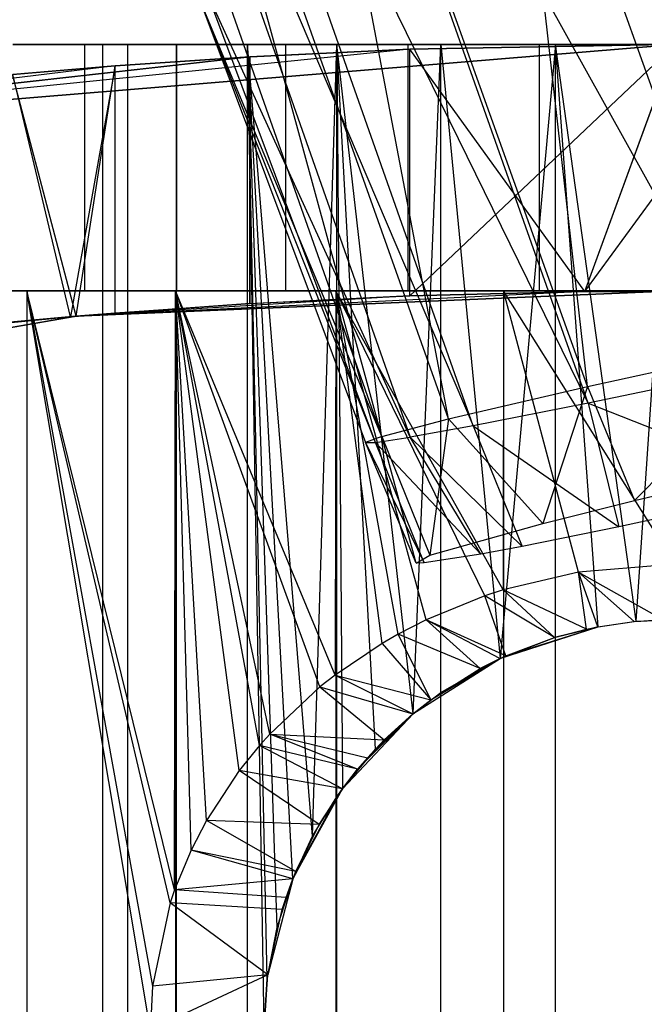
# Model space of a CAD drawing. Extents: x -91 to 91, y -91 to 262.
# Tile 358 of 480: x -3.99 to -0.19, y 38.61 to 44.6. Entities that reach past the tile are written whole.
import ezdxf

# ---------------------------------------------------------------- set-up
doc = ezdxf.new("R2010")
doc.units = 0
doc.header["$LTSCALE"] = 25.4
doc.layers.get('0').update_dxf_attribs({"linetype": 'CONTINUOUS'})

# ---------------------------------------------------------------- blocks, each defined once
blk = doc.blocks.new('ETE0_STL_1')
at = {"color": 0}
for p, q in [((0.4687, 42.4734, 13.9268), (-1.4632, 47.8993, 14.3791)), ((0.4687, 42.4734, 13.9268), (-1.4632, 47.8993, 14.3791)), ((-0.5283, 42.2658, 13.9047), (-2.4733, 47.7706, 14.3491)), ((-0.5283, 42.2658, 13.9047), (-2.4733, 47.7706, 14.3491)), ((0.4687, 42.4734, 13.9268), (-2.4733, 47.7706, 14.3491)), ((0.4687, 42.4734, 13.9268), (-2.4733, 47.7706, 14.3491)), ((-0.5316, 42.3686, 10.7057), (-1.1441, 47.7624, 10.7436)), ((-0.5316, 42.3686, 10.7057), (-1.1441, 47.7624, 10.7436)), ((-1.2278, 42.1281, 13.6419), (-3.1769, 47.669, 14.0809)), ((-1.2278, 42.1281, 13.6419), (-3.1769, 47.669, 14.0809)), ((-0.5283, 42.2658, 13.9047), (-3.1769, 47.669, 14.0809)), ((-0.5283, 42.2658, 13.9047), (-3.1769, 47.669, 14.0809)), ((-3.5584, 47.6047, 13.7464), (-1.2278, 42.1281, 13.6419)), ((-3.5584, 47.6047, 13.7464), (-1.2278, 42.1281, 13.6419)), ((-3.5584, 47.6047, 13.7464), (-1.6109, 42.0587, 13.3102)), ((-3.5584, 47.6047, 13.7464), (-1.6109, 42.0587, 13.3102)), ((-0.5316, 42.3686, 10.7057), (-2.4115, 47.6227, 11.1524)), ((-0.5316, 42.3686, 10.7057), (-2.4115, 47.6227, 11.1524)), ((-1.3777, 42.1703, 11.3691), (-2.4115, 47.6227, 11.1524)), ((-1.3777, 42.1703, 11.3691), (-2.4115, 47.6227, 11.1524)), ((-1.7828, 42.0645, 12.023), (-3.7065, 47.5233, 12.4587)), ((-1.7828, 42.0645, 12.023), (-3.7065, 47.5233, 12.4587)), ((-1.3777, 42.1703, 11.3691), (-3.2825, 47.545, 11.8086)), ((-1.3777, 42.1703, 11.3691), (-3.2825, 47.545, 11.8086)), ((-1.7828, 42.0645, 12.023), (-3.2825, 47.545, 11.8086)), ((-1.7828, 42.0645, 12.023), (-3.2825, 47.545, 11.8086)), ((-2.9014, 44.751, 12.7899), (-1.8816, 42.0279, 12.5147)), ((-1.8213, 42.0272, 12.9258), (-2.9014, 44.751, 12.7899)), ((-1.8213, 42.0272, 12.9258), (-2.9014, 44.751, 12.7899)), ((-1.7828, 42.0645, 12.023), (-2.9014, 44.751, 12.7899)), ((-1.7828, 42.0645, 12.023), (-2.9014, 44.751, 12.7899)), ((-2.9014, 44.751, 12.7899), (-1.8816, 42.0279, 12.5147)), ((-1.8213, 42.0272, 12.9258), (-2.8453, 44.7642, 13.2014)), ((-1.8213, 42.0272, 12.9258), (-2.8453, 44.7642, 13.2014)), ((-1.6109, 42.0587, 13.3102), (-2.8453, 44.7642, 13.2014)), ((-1.6109, 42.0587, 13.3102), (-2.8453, 44.7642, 13.2014)), ((0, 44.45), (-7.3162, 43.8438)), ((0, 44.45, 17.55), (-7.3162, 43.8438, 158.5)), ((-7.3162, 43.8438, 158.5), (0, 44.45, 158.5)), ((0, 44.45, 17.55), (-7.3162, 43.8438, 158.5)), ((-7.3162, 43.8438, 158.5), (0, 44.45, 158.5)), ((0, 44.45), (-7.3162, 43.8438)), ((-1.6135, 44.4207, 8.7457), (-7.3162, 43.8438)), ((-1.6135, 44.4207, 8.7457), (-7.3162, 43.8438)), ((-1.6135, 44.4207, 17.2543), (-7.3162, 43.8438, 158.5)), ((-1.6135, 44.4207, 17.2543), (-7.3162, 43.8438, 158.5)), ((-3.5911, 44.45, 10.2881), (-4.0282, 44.45, 10.9942)), ((-4.0282, 44.45, 15.0058), (-3.5911, 44.45, 15.7119)), ((-4.0282, 44.45, 15.0058), (-3.5911, 44.45, 15.7119)), ((-3.5911, 44.45, 10.2881), (-4.0282, 44.45, 10.9942)), ((-3.0316, 44.45, 9.6745), (-3.5911, 44.45, 10.2881)), ((-3.5911, 44.45, 15.7119), (-3.0316, 44.45, 16.3255)), ((-3.5911, 44.45, 15.7119), (-3.0316, 44.45, 16.3255)), ((-3.5911, 44.45, 15.7119), (-3.5911, 42.95, 15.7119)), ((-3.5911, 44.45, 15.7119), (-3.5911, 42.95, 15.7119)), ((-3.5911, 44.45, 10.2881), (-3.5911, 42.95, 10.2881)), ((-3.0316, 44.45, 9.6745), (-3.5911, 44.45, 10.2881)), ((-3.5911, 44.45, 10.2881), (-3.5911, 42.95, 10.2881)), ((-3.4808, 44.45, 13.3658), (-3.3287, 44.45, 14.0816)), ((-3.4808, 44.45, 12.6342), (-3.4808, 44.45, 13.3658)), ((-3.3287, 44.45, 11.9184), (-3.4808, 44.45, 12.6342)), ((-3.4808, 26.95, 13.3658), (-3.4808, 44.45, 13.3658)), ((-3.4808, 44.45, 13.3658), (-3.3287, 44.45, 14.0816)), ((-3.4808, 26.95, 12.6342), (-3.4808, 44.45, 12.6342)), ((-3.3287, 44.45, 11.9184), (-3.4808, 44.45, 12.6342)), ((-3.4808, 26.95, 13.3658), (-3.4808, 44.45, 13.3658)), ((-3.4808, 26.95, 12.6342), (-3.4808, 44.45, 12.6342)), ((-3.4808, 44.45, 12.6342), (-3.4808, 44.45, 13.3658)), ((-3.3287, 44.45, 14.0816), (-3.0311, 44.45, 14.75)), ((-3.0311, 44.45, 11.25), (-3.3287, 44.45, 11.9184)), ((-3.3287, 26.95, 14.0816), (-3.3287, 44.45, 14.0816)), ((-3.3287, 44.45, 14.0816), (-3.0311, 44.45, 14.75)), ((-3.3287, 26.95, 14.0816), (-3.3287, 44.45, 14.0816)), ((-3.3287, 26.95, 11.9184), (-3.3287, 44.45, 11.9184)), ((-3.3287, 26.95, 11.9184), (-3.3287, 44.45, 11.9184)), ((-3.0311, 44.45, 11.25), (-3.3287, 44.45, 11.9184)), ((-2.3689, 44.45, 9.174), (-3.0316, 44.45, 9.6745)), ((-3.0316, 44.45, 16.3255), (-2.3689, 44.45, 16.826)), ((-3.0316, 44.45, 16.3255), (-2.3689, 44.45, 16.826)), ((-3.0316, 44.45, 16.3255), (-3.0316, 42.95, 16.3255)), ((-3.0316, 44.45, 16.3255), (-3.0316, 42.95, 16.3255)), ((-3.0316, 44.45, 9.6745), (-3.0316, 42.95, 9.6745)), ((-2.3689, 44.45, 9.174), (-3.0316, 44.45, 9.6745)), ((-3.0316, 44.45, 9.6745), (-3.0316, 42.95, 9.6745)), ((-3.0311, 44.45, 14.75), (-2.601, 44.45, 15.342)), ((-2.601, 44.45, 10.658), (-3.0311, 44.45, 11.25)), ((-3.0311, 26.95, 14.75), (-3.0311, 44.45, 14.75)), ((-3.0311, 44.45, 14.75), (-2.601, 44.45, 15.342)), ((-3.0311, 26.95, 14.75), (-3.0311, 44.45, 14.75)), ((-3.0311, 26.95, 11.25), (-3.0311, 44.45, 11.25)), ((-2.601, 44.45, 10.658), (-3.0311, 44.45, 11.25)), ((-3.0311, 26.95, 11.25), (-3.0311, 44.45, 11.25)), ((-2.601, 44.45, 15.342), (-2.0572, 44.45, 15.8316)), ((-2.0572, 44.45, 10.1684), (-2.601, 44.45, 10.658)), ((-2.204, 39.6301, 10.2811), (-2.601, 44.45, 10.658)), ((-2.0572, 44.45, 10.1684), (-2.601, 44.45, 10.658)), ((-2.601, 26.95, 10.658), (-2.601, 44.45, 10.658)), ((-2.601, 44.45, 10.658), (-2.5, 38.4487, 10.5505)), ((-2.601, 26.95, 15.342), (-2.601, 44.45, 15.342)), ((-2.601, 26.95, 15.342), (-2.601, 44.45, 15.342)), ((-2.601, 44.45, 15.342), (-2.0572, 44.45, 15.8316)), ((-2.601, 26.95, 10.658), (-2.601, 44.45, 10.658)), ((-2.3244, 39.3703, 10.3833), (-2.601, 44.45, 10.658)), ((-2.4208, 39.0743, 10.4722), (-2.601, 44.45, 10.658)), ((-2.4803, 38.7633, 10.5306), (-2.601, 44.45, 10.658)), ((-2.4208, 39.0743, 10.4722), (-2.601, 44.45, 10.658)), ((-2.4803, 38.7633, 10.5306), (-2.601, 44.45, 10.658)), ((-2.601, 44.45, 10.658), (-2.5, 38.4487, 10.5505)), ((-2.3244, 39.3703, 10.3833), (-2.601, 44.45, 10.658)), ((-2.204, 39.6301, 10.2811), (-2.601, 44.45, 10.658)), ((-1.6135, 44.4207, 17.2543), (-2.5851, 44.3748, 16.7443)), ((-1.6135, 44.4207, 17.2543), (-2.5851, 44.3748, 16.7443)), ((-2.5834, 44.3749, 9.2545), (-1.6135, 44.4207, 8.7457)), ((-2.5834, 44.3749, 9.2545), (-1.6135, 44.4207, 8.7457)), ((-1.6256, 44.45, 8.8039), (-2.3689, 44.45, 9.174)), ((-2.3689, 44.45, 16.826), (-1.6256, 44.45, 17.1961)), ((-2.3689, 44.45, 16.826), (-1.6256, 44.45, 17.1961)), ((-2.3689, 44.45, 16.826), (-2.3689, 42.95, 16.826)), ((-2.3689, 44.45, 16.826), (-2.3689, 42.95, 16.826)), ((-2.3689, 44.45, 9.174), (-2.3689, 42.95, 9.174)), ((-1.6256, 44.45, 8.8039), (-2.3689, 44.45, 9.174)), ((-2.3689, 44.45, 9.174), (-2.3689, 42.95, 9.174)), ((-2.204, 39.6301, 10.2811), (-2.0572, 44.45, 10.1684)), ((-2.204, 39.6301, 10.2811), (-2.0572, 44.45, 10.1684)), ((-2.0572, 44.45, 15.8316), (-1.4236, 44.45, 16.1974)), ((-1.4236, 44.45, 9.8026), (-2.0572, 44.45, 10.1684)), ((-1.5936, 40.3763, 9.8838), (-2.0572, 44.45, 10.1684)), ((-1.4236, 44.45, 9.8026), (-2.0572, 44.45, 10.1684)), ((-2.0572, 26.95, 15.8316), (-2.0572, 44.45, 15.8316)), ((-2.0572, 26.95, 15.8316), (-2.0572, 44.45, 15.8316)), ((-2.0572, 44.45, 15.8316), (-1.4236, 44.45, 16.1974)), ((-1.8223, 40.1615, 10.0118), (-2.0572, 44.45, 10.1684)), ((-2.0572, 44.45, 10.1684), (-2.0225, 39.9195, 10.1435)), ((-2.0572, 39.8705, 10.1684), (-2.0572, 44.45, 10.1684)), ((-2.0572, 44.45, 10.1684), (-2.0225, 39.9195, 10.1435)), ((-1.8223, 40.1615, 10.0118), (-2.0572, 44.45, 10.1684)), ((-1.5936, 40.3763, 9.8838), (-2.0572, 44.45, 10.1684)), ((-2.0572, 39.8705, 10.1684), (-2.0572, 44.45, 10.1684)), ((-0.8269, 44.45, 8.5766), (-1.6256, 44.45, 8.8039)), ((-1.6256, 44.45, 17.1961), (-0.8269, 44.45, 17.4234)), ((-1.6256, 44.45, 17.1961), (-0.8269, 44.45, 17.4234)), ((-1.6256, 44.45, 17.1961), (-1.6256, 42.95, 17.1961)), ((-1.6256, 44.45, 17.1961), (-1.6256, 42.95, 17.1961)), ((-1.6256, 44.45, 8.8039), (-1.6256, 42.95, 8.8039)), ((-0.8269, 44.45, 8.5766), (-1.6256, 44.45, 8.8039)), ((-1.6256, 44.45, 8.8039), (-1.6256, 42.95, 8.8039)), ((-1.6135, 44.4207, 8.7457), (0, 44.45)), ((-1.6135, 44.4207, 8.7457), (0, 44.45, 8.45)), ((-1.6135, 44.4207, 8.7457), (0, 44.45)), ((0, 44.45, 17.55), (-1.6135, 44.4207, 17.2543)), ((-1.6135, 42.9197, 8.7457), (0, 44.45, 8.45)), ((-1.6135, 44.4207, 8.7457), (0, 44.45, 8.45)), ((-1.6135, 42.9197, 8.7457), (0, 44.45, 8.45)), ((0, 44.45, 17.55), (-1.6135, 44.4207, 17.2543)), ((-1.6135, 42.9197, 8.7457), (-1.6135, 44.4207, 8.7457)), ((-1.6135, 42.9197, 8.7457), (-1.6135, 44.4207, 8.7457)), ((-0.5496, 42.9465, 17.5167), (-1.6135, 44.4207, 17.2543)), ((-0.5496, 42.9465, 17.5167), (-1.6135, 44.4207, 17.2543)), ((-1.6135, 42.9197, 17.2543), (-1.6135, 44.4207, 17.2543)), ((-1.6135, 42.9197, 17.2543), (-1.6135, 44.4207, 17.2543)), ((-1.5936, 40.3763, 9.8838), (-1.4236, 44.45, 9.8026)), ((-1.5936, 40.3763, 9.8838), (-1.4236, 44.45, 9.8026)), ((-1.4236, 44.45, 16.1974), (-0.7277, 44.45, 16.4235)), ((-0.7277, 44.45, 9.5765), (-1.4236, 44.45, 9.8026)), ((-0.7277, 44.45, 9.5765), (-1.4236, 44.45, 9.8026)), ((-1.4236, 44.45, 9.8026), (-1.0644, 40.7121, 9.6658)), ((-1.4236, 26.95, 16.1974), (-1.4236, 44.45, 16.1974)), ((-1.4236, 44.45, 16.1974), (-0.7277, 44.45, 16.4235)), ((-1.4236, 26.95, 16.1974), (-1.4236, 44.45, 16.1974)), ((-1.4236, 40.5051, 9.8026), (-1.4236, 44.45, 9.8026)), ((-1.4236, 40.5051, 9.8026), (-1.4236, 44.45, 9.8026)), ((-1.4236, 44.45, 9.8026), (-1.0644, 40.7121, 9.6658)), ((-0.7277, 44.45, 9.5765), (-1.0644, 40.7121, 9.6658)), ((-0.7277, 44.45, 9.5765), (-1.0644, 40.7121, 9.6658)), ((0, 44.45, 8.5), (-0.8269, 44.45, 8.5766)), ((-0.8269, 44.45, 17.4234), (0, 44.45, 17.5)), ((-0.8269, 44.45, 17.4234), (0, 44.45, 17.5)), ((-0.8269, 44.45, 17.4234), (-0.8269, 42.95, 17.4234)), ((-0.8269, 44.45, 17.4234), (-0.8269, 42.95, 17.4234)), ((-0.8269, 44.45, 8.5766), (-0.8269, 42.95, 8.5766)), ((0, 44.45, 8.5), (-0.8269, 44.45, 8.5766)), ((-0.8269, 44.45, 8.5766), (-0.8269, 42.95, 8.5766)), ((-0.7277, 44.45, 16.4235), (0, 44.45, 16.5)), ((0, 44.45, 9.5), (-0.7277, 44.45, 9.5765)), ((-0.2367, 40.9388, 9.508), (-0.7277, 44.45, 9.5765)), ((0, 44.45, 9.5), (-0.7277, 44.45, 9.5765)), ((-0.7277, 26.95, 16.4235), (-0.7277, 44.45, 16.4235)), ((-0.7277, 44.45, 16.4235), (0, 44.45, 16.5)), ((-0.7277, 26.95, 16.4235), (-0.7277, 44.45, 16.4235)), ((-0.7277, 40.8418, 9.5765), (-0.7277, 44.45, 9.5765)), ((-0.4685, 40.9057, 9.5315), (-0.7277, 44.45, 9.5765)), ((-0.7277, 40.8418, 9.5765), (-0.7277, 44.45, 9.5765)), ((-0.4685, 40.9057, 9.5315), (-0.7277, 44.45, 9.5765)), ((-0.2367, 40.9388, 9.508), (-0.7277, 44.45, 9.5765)), ((-0.5496, 42.9465, 17.5167), (0, 44.45, 17.55)), ((-0.5496, 42.9465, 17.5167), (0, 44.45, 17.55)), ((-0.5489, 42.9465, 8.4832), (0, 44.45, 8.45)), ((-0.5489, 42.9465, 8.4832), (0, 44.45, 8.45)), ((-0.5489, 42.9465, 8.4832), (0.5486, 44.4466, 8.4832)), ((-0.5489, 42.9465, 8.4832), (0.5486, 44.4466, 8.4832)), ((-0.2367, 40.9388, 9.508), (0, 44.45, 9.5)), ((-0.2367, 40.9388, 9.508), (0, 44.45, 9.5)), ((-2.5834, 44.3749, 9.2545), (-7.3162, 43.8438)), ((-2.5834, 44.3749, 9.2545), (-7.3162, 43.8438)), ((-7.3162, 43.8438, 158.5), (-2.5851, 44.3748, 16.7443)), ((-7.3162, 43.8438, 158.5), (-2.5851, 44.3748, 16.7443)), ((-3.4057, 44.3193, 9.9828), (-2.5834, 44.3749, 9.2545)), ((-3.4057, 44.3193, 9.9828), (-2.5834, 44.3749, 9.2545)), ((-2.5851, 44.3748, 16.7443), (-3.4057, 44.3193, 16.0172)), ((-2.5851, 44.3748, 16.7443), (-3.4057, 44.3193, 16.0172)), ((-2.5851, 42.8721, 9.2557), (-2.5834, 44.3749, 9.2545)), ((-2.5851, 42.8721, 9.2557), (-2.5834, 44.3749, 9.2545)), ((-2.5834, 42.8722, 16.7455), (-2.5851, 44.3748, 16.7443)), ((-2.5834, 42.8722, 16.7455), (-2.5851, 44.3748, 16.7443)), ((-3.4057, 44.3193, 16.0172), (-7.3162, 43.8438, 158.5)), ((-3.4057, 44.3193, 16.0172), (-7.3162, 43.8438, 158.5)), ((-3.4057, 44.3193, 9.9828), (-7.3162, 43.8438)), ((-3.4057, 44.3193, 9.9828), (-7.3162, 43.8438)), ((-4.0295, 44.267, 10.8869), (-3.4057, 44.3193, 9.9828)), ((-4.0295, 44.267, 10.8869), (-3.4057, 44.3193, 9.9828)), ((-3.4057, 44.3193, 16.0172), (-4.0281, 44.2671, 15.1159)), ((-3.4057, 44.3193, 16.0172), (-4.0281, 44.2671, 15.1159)), ((-3.4057, 44.3193, 16.0172), (-3.6761, 42.7924, 15.6812)), ((-3.4057, 44.3193, 16.0172), (-3.6761, 42.7924, 15.6812)), ((-3.6424, 42.7953, 10.2732), (-3.4057, 44.3193, 9.9828)), ((-3.6424, 42.7953, 10.2732), (-3.4057, 44.3193, 9.9828)), ((-3.4057, 42.8148, 9.9828), (-3.4057, 44.3193, 9.9828)), ((-3.4057, 42.8148, 9.9828), (-3.4057, 44.3193, 9.9828)), ((-3.4057, 42.8148, 16.0172), (-3.4057, 44.3193, 16.0172)), ((-3.4057, 42.8148, 16.0172), (-3.4057, 44.3193, 16.0172)), ((-3.6424, 42.7953, 10.2732), (-4.0295, 44.267, 10.8869)), ((-3.6424, 42.7953, 10.2732), (-4.0295, 44.267, 10.8869)), ((-3.6761, 42.7924, 15.6812), (-4.0281, 44.2671, 15.1159)), ((-3.6761, 42.7924, 15.6812), (-4.0281, 44.2671, 15.1159)), ((-3.9432, 42.95, 7.2163), (-4.7612, 42.95, 7.8686)), ((-4.7612, 42.95, 18.1314), (-3.9432, 42.95, 18.7837)), ((-4.7612, 42.95, 18.1314), (-3.9432, 42.95, 18.7837)), ((-3.9432, 42.95, 7.2163), (-4.7612, 42.95, 7.8686)), ((-3.5911, 42.95, 15.7119), (-4.0282, 42.95, 15.0058)), ((-4.0282, 42.95, 10.9942), (-3.5911, 42.95, 10.2881)), ((-3.5911, 42.95, 15.7119), (-4.0282, 42.95, 15.0058)), ((-4.0282, 42.95, 10.9942), (-3.5911, 42.95, 10.2881)), ((-3.0372, 42.95, 6.6932), (-3.9432, 42.95, 7.2163)), ((-3.9432, 42.95, 18.7837), (-3.0372, 42.95, 19.3068)), ((-3.9432, 42.95, 7.2163), (-3.1774, 38.7181, 6.7627)), ((-3.1917, 38.4543, 6.77), (-3.9432, 42.95, 7.2163)), ((-3.0435, 39.3044, 6.6963), (-3.9432, 42.95, 7.2163)), ((-3.0372, 42.95, 6.6932), (-3.9432, 42.95, 7.2163)), ((-3.0435, 39.3044, 6.6963), (-3.9432, 42.95, 7.2163)), ((-3.0704, 39.2247, 6.7093), (-3.9432, 42.95, 7.2163)), ((-3.0704, 39.2247, 6.7093), (-3.9432, 42.95, 7.2163)), ((-3.9432, 42.95, 7.2163), (-3.1774, 38.7181, 6.7627)), ((-3.9432, 42.95, 18.7837), (-3.0372, 42.95, 19.3068)), ((-3.9432, 42.95, 18.7837), (-3.9432, 33.95, 18.7837)), ((-3.9432, 42.95, 18.7837), (-3.9432, 33.95, 18.7837)), ((-3.9432, 42.95, 7.2163), (-3.9432, 33.95, 7.2163)), ((-3.9432, 42.95, 7.2163), (-3.9432, 33.95, 7.2163)), ((-3.1917, 38.4543, 6.77), (-3.9432, 42.95, 7.2163)), ((0, 42.95, 158.5), (-3.6424, 42.7953, 158.5)), ((-3.6424, 42.7953), (0, 42.95)), ((0, 42.95, 158.5), (-3.6424, 42.7953, 158.5)), ((-3.6424, 42.7953), (0, 42.95)), ((-0.5496, 42.9465, 17.5167), (-3.6424, 42.7953, 158.5)), ((-0.5496, 42.9465, 17.5167), (-3.6424, 42.7953, 158.5)), ((-0.5489, 42.9465, 8.4832), (-3.6424, 42.7953)), ((-0.5489, 42.9465, 8.4832), (-3.6424, 42.7953)), ((-1.6135, 42.9197, 17.2543), (-3.6424, 42.7953, 158.5)), ((-1.6135, 42.9197, 17.2543), (-3.6424, 42.7953, 158.5)), ((-1.6135, 42.9197, 8.7457), (-3.6424, 42.7953)), ((-1.6135, 42.9197, 8.7457), (-3.6424, 42.7953)), ((-3.0316, 42.95, 16.3255), (-3.5911, 42.95, 15.7119)), ((-3.5911, 42.95, 10.2881), (-3.0316, 42.95, 9.6745)), ((-3.0316, 42.95, 16.3255), (-3.5911, 42.95, 15.7119)), ((-3.5911, 42.95, 10.2881), (-3.0316, 42.95, 9.6745)), ((-3.0435, 39.3044, 6.6963), (-3.0372, 42.95, 6.6932)), ((-3.0435, 39.3044, 6.6963), (-3.0372, 42.95, 6.6932)), ((-2.0633, 42.95, 6.311), (-3.0372, 42.95, 6.6932)), ((-3.0372, 42.95, 19.3068), (-2.0633, 42.95, 19.689)), ((-2.0675, 40.6115, 6.3123), (-3.0372, 42.95, 6.6932)), ((-2.0633, 42.95, 6.311), (-3.0372, 42.95, 6.6932)), ((-2.0675, 40.6115, 6.3123), (-3.0372, 42.95, 6.6932)), ((-2.1597, 40.5391, 6.3415), (-3.0372, 42.95, 6.6932)), ((-2.1597, 40.5391, 6.3415), (-3.0372, 42.95, 6.6932)), ((-2.4651, 40.2523, 6.4484), (-3.0372, 42.95, 6.6932)), ((-2.5266, 40.1836, 6.4719), (-3.0372, 42.95, 6.6932)), ((-2.4651, 40.2523, 6.4484), (-3.0372, 42.95, 6.6932)), ((-2.5266, 40.1836, 6.4719), (-3.0372, 42.95, 6.6932)), ((-2.6503, 40.031, 6.5211), (-3.0372, 42.95, 6.6932)), ((-2.6503, 40.031, 6.5211), (-3.0372, 42.95, 6.6932)), ((-2.8504, 39.7265, 6.6066), (-3.0372, 42.95, 6.6932)), ((-2.9435, 39.5469, 6.649), (-3.0372, 42.95, 6.6932)), ((-2.8504, 39.7265, 6.6066), (-3.0372, 42.95, 6.6932)), ((-2.9435, 39.5469, 6.649), (-3.0372, 42.95, 6.6932)), ((-3.0372, 42.95, 19.3068), (-2.0633, 42.95, 19.689)), ((-3.0372, 42.95, 19.3068), (-3.0372, 33.95, 19.3068)), ((-3.0372, 42.95, 19.3068), (-3.0372, 33.95, 19.3068)), ((-2.3689, 42.95, 16.826), (-3.0316, 42.95, 16.3255)), ((-3.0316, 42.95, 9.6745), (-2.3689, 42.95, 9.174)), ((-2.3689, 42.95, 16.826), (-3.0316, 42.95, 16.3255)), ((-3.0316, 42.95, 9.6745), (-2.3689, 42.95, 9.174)), ((-1.6135, 42.9197, 8.7457), (-2.5851, 42.8721, 9.2557)), ((-1.6135, 42.9197, 8.7457), (-2.5851, 42.8721, 9.2557)), ((-2.5834, 42.8722, 16.7455), (-1.6135, 42.9197, 17.2543)), ((-2.5834, 42.8722, 16.7455), (-1.6135, 42.9197, 17.2543)), ((-1.6256, 42.95, 17.1961), (-2.3689, 42.95, 16.826)), ((-2.3689, 42.95, 9.174), (-1.6256, 42.95, 8.8039)), ((-1.6256, 42.95, 17.1961), (-2.3689, 42.95, 16.826)), ((-2.3689, 42.95, 9.174), (-1.6256, 42.95, 8.8039)), ((-2.0633, 42.95, 6.311), (-2.0675, 40.6115, 6.3123)), ((-2.0633, 42.95, 6.311), (-2.0675, 40.6115, 6.3123)), ((-1.0433, 42.95, 6.0782), (-2.0633, 42.95, 6.311)), ((-2.0633, 42.95, 19.689), (-1.0433, 42.95, 19.9218)), ((-1.0452, 41.1309, 6.0785), (-2.0633, 42.95, 6.311)), ((-1.0433, 42.95, 6.0782), (-2.0633, 42.95, 6.311)), ((-1.0452, 41.1309, 6.0785), (-2.0633, 42.95, 6.311)), ((-1.1559, 41.0947, 6.0961), (-2.0633, 42.95, 6.311)), ((-1.1559, 41.0947, 6.0961), (-2.0633, 42.95, 6.311)), ((-1.5132, 40.9482, 6.1655), (-2.0633, 42.95, 6.311)), ((-1.683, 40.8608, 6.2053), (-2.0633, 42.95, 6.311)), ((-1.5132, 40.9482, 6.1655), (-2.0633, 42.95, 6.311)), ((-1.683, 40.8608, 6.2053), (-2.0633, 42.95, 6.311)), ((-1.7807, 40.8047, 6.2303), (-2.0633, 42.95, 6.311)), ((-1.7807, 40.8047, 6.2303), (-2.0633, 42.95, 6.311)), ((-2.0633, 42.95, 19.689), (-1.0433, 42.95, 19.9218)), ((-2.0633, 42.95, 19.689), (-2.0633, 33.95, 19.689)), ((-2.0633, 42.95, 19.689), (-2.0633, 33.95, 19.689)), ((-0.8269, 42.95, 17.4234), (-1.6256, 42.95, 17.1961)), ((-1.6256, 42.95, 8.8039), (-0.8269, 42.95, 8.5766)), ((-0.8269, 42.95, 17.4234), (-1.6256, 42.95, 17.1961)), ((-1.6256, 42.95, 8.8039), (-0.8269, 42.95, 8.5766)), ((-1.6135, 42.9197, 17.2543), (-0.5496, 42.9465, 17.5167)), ((-0.5489, 42.9465, 8.4832), (-1.6135, 42.9197, 8.7457)), ((-0.5489, 42.9465, 8.4832), (-1.6135, 42.9197, 8.7457)), ((-1.6135, 42.9197, 17.2543), (-0.5496, 42.9465, 17.5167)), ((-1.0433, 42.95, 6.0782), (-1.0452, 41.1309, 6.0785)), ((-1.0433, 42.95, 6.0782), (-1.0452, 41.1309, 6.0785)), ((0, 42.95, 6), (-1.0433, 42.95, 6.0782)), ((-1.0433, 42.95, 19.9218), (0, 42.95, 20)), ((0, 41.2873, 6), (-1.0433, 42.95, 6.0782)), ((0, 42.95, 6), (-1.0433, 42.95, 6.0782)), ((0, 41.2873, 6), (-1.0433, 42.95, 6.0782)), ((-0.5876, 41.2388, 6.0247), (-1.0433, 42.95, 6.0782)), ((-0.5876, 41.2388, 6.0247), (-1.0433, 42.95, 6.0782)), ((-1.0433, 42.95, 19.9218), (0, 42.95, 20)), ((-1.0433, 42.95, 19.9218), (-1.0433, 33.95, 19.9218)), ((-1.0433, 42.95, 19.9218), (-1.0433, 33.95, 19.9218)), ((0, 42.95, 17.5), (-0.8269, 42.95, 17.4234)), ((-0.8269, 42.95, 8.5766), (0, 42.95, 8.5)), ((0, 42.95, 17.5), (-0.8269, 42.95, 17.4234)), ((-0.8269, 42.95, 8.5766), (0, 42.95, 8.5)), ((-0.5496, 42.9465, 17.5167), (0, 42.95, 158.5)), ((-0.5496, 42.9465, 17.5167), (0, 42.95, 158.5)), ((-0.5496, 42.9465, 17.5167), (0.5484, 42.9465, 17.5168)), ((-0.5496, 42.9465, 17.5167), (0.5484, 42.9465, 17.5168)), ((-0.5489, 42.9465, 8.4832), (0, 42.95)), ((-0.5489, 42.9465, 8.4832), (0, 42.95)), ((0.5484, 42.9465, 8.4832), (-0.5489, 42.9465, 8.4832)), ((0.5484, 42.9465, 8.4832), (-0.5489, 42.9465, 8.4832)), ((-2.5834, 42.8722, 16.7455), (-3.6424, 42.7953, 158.5)), ((-2.5834, 42.8722, 16.7455), (-3.6424, 42.7953, 158.5)), ((-2.5851, 42.8721, 9.2557), (-3.6424, 42.7953)), ((-2.5851, 42.8721, 9.2557), (-3.6424, 42.7953)), ((-3.4057, 42.8148, 16.0172), (-2.5834, 42.8722, 16.7455)), ((-3.4057, 42.8148, 16.0172), (-2.5834, 42.8722, 16.7455)), ((-2.5851, 42.8721, 9.2557), (-3.4057, 42.8148, 9.9828)), ((-2.5851, 42.8721, 9.2557), (-3.4057, 42.8148, 9.9828)), ((-3.6424, 42.7953, 158.5), (-10.8225, 41.5641, 158.5)), ((-3.6424, 42.7953, 10.2732), (-10.8225, 41.5641)), ((-10.8225, 41.5641), (-3.6424, 42.7953)), ((-3.6424, 42.7953, 10.2732), (-10.8225, 41.5641)), ((-3.6424, 42.7953, 158.5), (-10.8225, 41.5641, 158.5)), ((-10.8225, 41.5641), (-3.6424, 42.7953)), ((-4.4178, 42.7222, 14.0889), (-3.6424, 42.7953, 158.5)), ((-4.4178, 42.7222, 14.0889), (-3.6424, 42.7953, 158.5)), ((-4.1132, 42.7526, 14.9453), (-3.6424, 42.7953, 158.5)), ((-4.1132, 42.7526, 14.9453), (-3.6424, 42.7953, 158.5)), ((-4.1132, 42.7526, 14.9453), (-3.6761, 42.7924, 15.6812)), ((-4.1132, 42.7526, 14.9453), (-3.6761, 42.7924, 15.6812)), ((-3.6424, 42.7953, 10.2732), (-4.1125, 42.7527, 11.0533)), ((-3.6424, 42.7953, 10.2732), (-4.1125, 42.7527, 11.0533)), ((-3.6761, 42.7924, 15.6812), (-3.4057, 42.8148, 16.0172)), ((-3.6761, 42.7924, 15.6812), (-3.4057, 42.8148, 16.0172)), ((-3.6424, 42.7953, 158.5), (-3.6761, 42.7924, 15.6812)), ((-3.6424, 42.7953, 158.5), (-3.6761, 42.7924, 15.6812)), ((-3.6424, 42.7953, 158.5), (-3.4057, 42.8148, 16.0172)), ((-3.6424, 42.7953, 158.5), (-3.4057, 42.8148, 16.0172)), ((-3.4057, 42.8148, 9.9828), (-3.6424, 42.7953)), ((-3.4057, 42.8148, 9.9828), (-3.6424, 42.7953)), ((-3.4057, 42.8148, 9.9828), (-3.6424, 42.7953, 10.2732)), ((-3.4057, 42.8148, 9.9828), (-3.6424, 42.7953, 10.2732)), ((-3.6424, 42.7953, 10.2732), (-3.6424, 42.7953)), ((-3.6424, 42.7953, 10.2732), (-3.6424, 42.7953)), ((-0.5316, 42.3686, 10.7057), (0.7105, 42.6418, 10.2866)), ((-0.5316, 42.3686, 10.7057), (0.7105, 42.6418, 10.2866)), ((0.7105, 42.6418, 10.2866), (-0.246, 41.6749, 10.6105)), ((0.7105, 42.6418, 10.2866), (-0.246, 41.6749, 10.6105)), ((0.4687, 42.4734, 13.9268), (-0.5283, 42.2658, 13.9047)), ((0.4687, 42.4734, 13.9268), (-0.5283, 42.2658, 13.9047)), ((-1.3777, 42.1703, 11.3691), (-0.5316, 42.3686, 10.7057)), ((-1.3777, 42.1703, 11.3691), (-0.5316, 42.3686, 10.7057)), ((-0.5316, 42.3686, 10.7057), (-0.8031, 41.5351, 10.9942)), ((-0.5316, 42.3686, 10.7057), (-0.8031, 41.5351, 10.9942)), ((-0.5316, 42.3686, 10.7057), (-0.246, 41.6749, 10.6105)), ((-0.5316, 42.3686, 10.7057), (-0.246, 41.6749, 10.6105)), ((-0.5283, 42.2658, 13.9047), (-1.2278, 42.1281, 13.6419)), ((-0.5283, 42.2658, 13.9047), (-1.2278, 42.1281, 13.6419)), ((-0.5283, 42.2658, 13.9047), (0.7628, 41.7558, 13.8296)), ((-0.5283, 42.2658, 13.9047), (0.7628, 41.7558, 13.8296)), ((-0.5283, 42.2658, 13.9047), (-0.3424, 41.5139, 13.784)), ((-0.5283, 42.2658, 13.9047), (-0.3424, 41.5139, 13.784)), ((-1.7828, 42.0645, 12.023), (-1.3777, 42.1703, 11.3691)), ((-1.7828, 42.0645, 12.023), (-1.3777, 42.1703, 11.3691)), ((-1.3777, 42.1703, 11.3691), (-1.4915, 41.3419, 11.9325)), ((-1.3777, 42.1703, 11.3691), (-1.4915, 41.3419, 11.9325)), ((-1.3777, 42.1703, 11.3691), (-0.8031, 41.5351, 10.9942)), ((-1.3777, 42.1703, 11.3691), (-0.8031, 41.5351, 10.9942)), ((-1.2278, 42.1281, 13.6419), (-1.6109, 42.0587, 13.3102)), ((-1.2278, 42.1281, 13.6419), (-1.6109, 42.0587, 13.3102)), ((-1.2278, 42.1281, 13.6419), (-0.3424, 41.5139, 13.784)), ((-1.2278, 42.1281, 13.6419), (-0.3424, 41.5139, 13.784)), ((-1.2278, 42.1281, 13.6419), (-0.9306, 41.3946, 13.5459)), ((-1.2278, 42.1281, 13.6419), (-0.9306, 41.3946, 13.5459)), ((-1.7828, 42.0645, 12.023), (-1.8816, 42.0279, 12.5147)), ((-1.7828, 42.0645, 12.023), (-1.8816, 42.0279, 12.5147)), ((-1.8816, 42.0279, 12.5147), (-1.8213, 42.0272, 12.9258)), ((-1.8816, 42.0279, 12.5147), (-1.8213, 42.0272, 12.9258)), ((-1.8816, 42.0279, 12.5147), (-1.5251, 41.2949, 12.8305)), ((-1.5736, 41.2932, 12.626), (-1.8816, 42.0279, 12.5147)), ((-1.5736, 41.2932, 12.626), (-1.8816, 42.0279, 12.5147)), ((-1.8816, 42.0279, 12.5147), (-1.5251, 41.2949, 12.8305)), ((-1.8213, 42.0272, 12.9258), (-1.6109, 42.0587, 13.3102)), ((-1.8213, 42.0272, 12.9258), (-1.6109, 42.0587, 13.3102)), ((-1.5251, 41.2949, 12.8305), (-1.8213, 42.0272, 12.9258)), ((-1.5251, 41.2949, 12.8305), (-1.8213, 42.0272, 12.9258)), ((-1.1811, 41.3477, 13.3568), (-1.8213, 42.0272, 12.9258)), ((-1.1811, 41.3477, 13.3568), (-1.8213, 42.0272, 12.9258)), ((-1.5736, 41.2932, 12.626), (-1.7828, 42.0645, 12.023)), ((-1.7828, 42.0645, 12.023), (-1.4915, 41.3419, 11.9325)), ((-1.7828, 42.0645, 12.023), (-1.4915, 41.3419, 11.9325)), ((-1.5736, 41.2932, 12.626), (-1.7828, 42.0645, 12.023)), ((-1.1811, 41.3477, 13.3568), (-1.6109, 42.0587, 13.3102)), ((-1.1811, 41.3477, 13.3568), (-1.6109, 42.0587, 13.3102)), ((-0.9306, 41.3946, 13.5459), (-1.6109, 42.0587, 13.3102)), ((-0.9306, 41.3946, 13.5459), (-1.6109, 42.0587, 13.3102)), ((-0.246, 41.6749, 10.6105), (0.8371, 41.9312, 10.2175)), ((-0.246, 41.6749, 10.6105), (0.8371, 41.9312, 10.2175)), ((0.7628, 41.7558, 13.8296), (-0.3424, 41.5139, 13.784)), ((0.7628, 41.7558, 13.8296), (-0.3424, 41.5139, 13.784)), ((-0.8031, 41.5351, 10.9942), (-0.246, 41.6749, 10.6105)), ((-0.8031, 41.5351, 10.9942), (-0.246, 41.6749, 10.6105)), ((-1.4915, 41.3419, 11.9325), (-0.8031, 41.5351, 10.9942)), ((-1.4915, 41.3419, 11.9325), (-0.8031, 41.5351, 10.9942)), ((-0.3424, 41.5139, 13.784), (-0.9306, 41.3946, 13.5459)), ((-0.3424, 41.5139, 13.784), (-0.9306, 41.3946, 13.5459)), ((-0.9306, 41.3946, 13.5459), (-1.1811, 41.3477, 13.3568)), ((-0.9306, 41.3946, 13.5459), (-1.1811, 41.3477, 13.3568)), ((-1.5736, 41.2932, 12.626), (-1.4915, 41.3419, 11.9325)), ((-1.5736, 41.2932, 12.626), (-1.4915, 41.3419, 11.9325)), ((-1.5251, 41.2949, 12.8305), (-1.5736, 41.2932, 12.626)), ((-1.5251, 41.2949, 12.8305), (-1.5736, 41.2932, 12.626)), ((-1.1811, 41.3477, 13.3568), (-1.5251, 41.2949, 12.8305)), ((-1.1811, 41.3477, 13.3568), (-1.5251, 41.2949, 12.8305)), ((-0.5876, 41.2388, 6.0247), (-1.0452, 41.1309, 6.0785)), ((-0.5876, 41.2388, 6.0247), (-1.0452, 41.1309, 6.0785)), ((0, 41.2873, 6), (-0.5876, 41.2388, 6.0247)), ((0, 41.2873, 6), (-0.5876, 41.2388, 6.0247)), ((-0.5876, 41.2388, 6.0247), (-0.0741, 40.9489, 6.7777)), ((-0.5376, 40.8915, 6.8071), (-0.5876, 41.2388, 6.0247)), ((-0.4686, 40.9057, 6.7999), (-0.5876, 41.2388, 6.0247)), ((-0.2478, 40.9377, 6.7835), (-0.5876, 41.2388, 6.0247)), ((-0.4686, 40.9057, 6.7999), (-0.5876, 41.2388, 6.0247)), ((-0.5376, 40.8915, 6.8071), (-0.5876, 41.2388, 6.0247)), ((-0.2478, 40.9377, 6.7835), (-0.5876, 41.2388, 6.0247)), ((-0.5876, 41.2388, 6.0247), (-0.0741, 40.9489, 6.7777)), ((-1.0452, 41.1309, 6.0785), (-1.1559, 41.0947, 6.0961)), ((-1.0452, 41.1309, 6.0785), (-1.1559, 41.0947, 6.0961)), ((-0.5376, 40.8915, 6.8071), (-1.0452, 41.1309, 6.0785)), ((-0.7333, 40.84, 6.8331), (-1.0452, 41.1309, 6.0785)), ((-0.5376, 40.8915, 6.8071), (-1.0452, 41.1309, 6.0785)), ((-0.7333, 40.84, 6.8331), (-1.0452, 41.1309, 6.0785)), ((-1.1559, 41.0947, 6.0961), (-1.5132, 40.9482, 6.1655)), ((-1.1559, 41.0947, 6.0961), (-1.5132, 40.9482, 6.1655)), ((-0.7333, 40.84, 6.8331), (-1.1559, 41.0947, 6.0961)), ((-1.03, 40.728, 6.8879), (-1.1559, 41.0947, 6.0961)), ((-0.7333, 40.84, 6.8331), (-1.1559, 41.0947, 6.0961)), ((-1.03, 40.728, 6.8879), (-1.1559, 41.0947, 6.0961)), ((-1.5132, 40.9482, 6.1655), (-1.683, 40.8608, 6.2053)), ((-1.5132, 40.9482, 6.1655), (-1.683, 40.8608, 6.2053)), ((-1.5132, 40.9482, 6.1655), (-1.1853, 40.6512, 6.9243)), ((-1.03, 40.728, 6.8879), (-1.5132, 40.9482, 6.1655)), ((-1.03, 40.728, 6.8879), (-1.5132, 40.9482, 6.1655)), ((-1.0647, 40.712, 6.8956), (-1.5132, 40.9482, 6.1655)), ((-1.0647, 40.712, 6.8956), (-1.5132, 40.9482, 6.1655)), ((-1.5132, 40.9482, 6.1655), (-1.1853, 40.6512, 6.9243)), ((-0.4686, 40.9057, 6.7999), (-0.2367, 40.9388, 9.508)), ((-0.4686, 40.9057, 6.7999), (-0.2367, 40.9388, 9.508)), ((-0.4686, 40.9057, 6.7999), (-0.2478, 40.9377, 6.7835)), ((-0.4686, 40.9057, 6.7999), (-0.2478, 40.9377, 6.7835)), ((-0.4685, 40.9057, 9.5315), (-0.2367, 40.9388, 9.508)), ((-0.4685, 40.9057, 9.5315), (-0.2367, 40.9388, 9.508)), ((-0.2478, 40.9377, 6.7835), (0, 40.95, 9.5)), ((-0.2478, 40.9377, 6.7835), (0, 40.95, 9.5)), ((-0.2478, 40.9377, 6.7835), (-0.0741, 40.9489, 6.7777)), ((-0.2478, 40.9377, 6.7835), (-0.0741, 40.9489, 6.7777)), ((-0.2478, 40.9377, 6.7835), (-0.2367, 40.9388, 9.508)), ((-0.2478, 40.9377, 6.7835), (-0.2367, 40.9388, 9.508)), ((-0.2367, 40.9388, 9.508), (0, 40.95, 9.5)), ((-0.2367, 40.9388, 9.508), (0, 40.95, 9.5)), ((-1.0647, 40.712, 6.8956), (-0.4685, 40.9057, 9.5315)), ((-1.0647, 40.712, 6.8956), (-0.4685, 40.9057, 9.5315)), ((-1.03, 40.728, 6.8879), (-0.4685, 40.9057, 9.5315)), ((-1.03, 40.728, 6.8879), (-0.4685, 40.9057, 9.5315)), ((-0.4685, 40.9057, 9.5315), (-0.7333, 40.84, 6.8331)), ((-0.4685, 40.9057, 9.5315), (-0.7333, 40.84, 6.8331)), ((-0.7333, 40.84, 6.8331), (-0.5376, 40.8915, 6.8071)), ((-0.7333, 40.84, 6.8331), (-0.5376, 40.8915, 6.8071)), ((-0.7277, 40.8418, 9.5765), (-0.4685, 40.9057, 9.5315)), ((-0.7277, 40.8418, 9.5765), (-0.4685, 40.9057, 9.5315)), ((-0.5376, 40.8915, 6.8071), (-0.4685, 40.9057, 9.5315)), ((-0.5376, 40.8915, 6.8071), (-0.4685, 40.9057, 9.5315)), ((-0.5376, 40.8915, 6.8071), (-0.4686, 40.9057, 6.7999)), ((-0.5376, 40.8915, 6.8071), (-0.4686, 40.9057, 6.7999)), ((-0.4686, 40.9057, 6.7999), (-0.4685, 40.9057, 9.5315)), ((-0.4686, 40.9057, 6.7999), (-0.4685, 40.9057, 9.5315)), ((-1.683, 40.8608, 6.2053), (-1.7807, 40.8047, 6.2303)), ((-1.683, 40.8608, 6.2053), (-1.7807, 40.8047, 6.2303)), ((-1.1853, 40.6512, 6.9243), (-1.683, 40.8608, 6.2053)), ((-1.4847, 40.4614, 7.0096), (-1.683, 40.8608, 6.2053)), ((-1.1853, 40.6512, 6.9243), (-1.683, 40.8608, 6.2053)), ((-1.4847, 40.4614, 7.0096), (-1.683, 40.8608, 6.2053)), ((-1.0647, 40.712, 6.8956), (-0.7277, 40.8418, 9.5765)), ((-1.0647, 40.712, 6.8956), (-0.7277, 40.8418, 9.5765)), ((-1.0644, 40.7121, 9.6658), (-0.7277, 40.8418, 9.5765)), ((-1.0644, 40.7121, 9.6658), (-0.7277, 40.8418, 9.5765)), ((-1.03, 40.728, 6.8879), (-0.7333, 40.84, 6.8331)), ((-1.03, 40.728, 6.8879), (-0.7333, 40.84, 6.8331)), ((-1.7807, 40.8047, 6.2303), (-2.0675, 40.6115, 6.3123)), ((-1.7807, 40.8047, 6.2303), (-2.0675, 40.6115, 6.3123)), ((-1.7807, 40.8047, 6.2303), (-1.4847, 40.4614, 7.0096)), ((-1.7807, 40.8047, 6.2303), (-1.4847, 40.4614, 7.0096)), ((-1.5938, 40.3761, 7.0458), (-1.0644, 40.7121, 9.6658)), ((-1.5938, 40.3761, 7.0458), (-1.0644, 40.7121, 9.6658)), ((-1.4847, 40.4614, 7.0096), (-1.0644, 40.7121, 9.6658)), ((-1.4847, 40.4614, 7.0096), (-1.0644, 40.7121, 9.6658)), ((-1.4236, 40.5051, 9.8026), (-1.0644, 40.7121, 9.6658)), ((-1.4236, 40.5051, 9.8026), (-1.0644, 40.7121, 9.6658)), ((-1.0644, 40.7121, 9.6658), (-1.1853, 40.6512, 6.9243)), ((-1.0644, 40.7121, 9.6658), (-1.1853, 40.6512, 6.9243)), ((-1.1853, 40.6512, 6.9243), (-1.0647, 40.712, 6.8956)), ((-1.1853, 40.6512, 6.9243), (-1.0647, 40.712, 6.8956)), ((-1.0647, 40.712, 6.8956), (-1.03, 40.728, 6.8879)), ((-1.0647, 40.712, 6.8956), (-1.03, 40.728, 6.8879)), ((-1.0644, 40.7121, 9.6658), (-1.0647, 40.712, 6.8956)), ((-1.0644, 40.7121, 9.6658), (-1.0647, 40.712, 6.8956)), ((-1.4847, 40.4614, 7.0096), (-1.1853, 40.6512, 6.9243)), ((-1.4847, 40.4614, 7.0096), (-1.1853, 40.6512, 6.9243)), ((-2.0675, 40.6115, 6.3123), (-2.1597, 40.5391, 6.3415)), ((-2.0675, 40.6115, 6.3123), (-2.1597, 40.5391, 6.3415)), ((-2.0675, 40.6115, 6.3123), (-1.5938, 40.3761, 7.0458)), ((-2.0675, 40.6115, 6.3123), (-1.4847, 40.4614, 7.0096)), ((-2.0675, 40.6115, 6.3123), (-1.5938, 40.3761, 7.0458)), ((-2.0675, 40.6115, 6.3123), (-1.4847, 40.4614, 7.0096)), ((-2.1597, 40.5391, 6.3415), (-2.4651, 40.2523, 6.4484)), ((-2.1597, 40.5391, 6.3415), (-2.4651, 40.2523, 6.4484)), ((-2.1597, 40.5391, 6.3415), (-1.7681, 40.2174, 7.1096)), ((-2.1597, 40.5391, 6.3415), (-1.5938, 40.3761, 7.0458)), ((-2.1597, 40.5391, 6.3415), (-1.7681, 40.2174, 7.1096)), ((-2.1597, 40.5391, 6.3415), (-1.5938, 40.3761, 7.0458)), ((-1.5938, 40.3761, 7.0458), (-1.4236, 40.5051, 9.8026)), ((-1.5938, 40.3761, 7.0458), (-1.4236, 40.5051, 9.8026)), ((-1.5938, 40.3761, 7.0458), (-1.4847, 40.4614, 7.0096)), ((-1.5938, 40.3761, 7.0458), (-1.4847, 40.4614, 7.0096)), ((-1.5936, 40.3763, 9.8838), (-1.4236, 40.5051, 9.8026)), ((-1.5936, 40.3763, 9.8838), (-1.4236, 40.5051, 9.8026)), ((-2.0223, 39.9198, 7.2159), (-1.5936, 40.3763, 9.8838)), ((-2.0223, 39.9198, 7.2159), (-1.5936, 40.3763, 9.8838)), ((-1.9309, 40.038, 7.1758), (-1.5936, 40.3763, 9.8838)), ((-1.9309, 40.038, 7.1758), (-1.5936, 40.3763, 9.8838)), ((-1.8707, 40.1084, 7.1506), (-1.5936, 40.3763, 9.8838)), ((-1.8707, 40.1084, 7.1506), (-1.5936, 40.3763, 9.8838)), ((-1.8223, 40.1615, 10.0118), (-1.5936, 40.3763, 9.8838)), ((-1.8223, 40.1615, 10.0118), (-1.5936, 40.3763, 9.8838)), ((-1.7681, 40.2174, 7.1096), (-1.5936, 40.3763, 9.8838)), ((-1.7681, 40.2174, 7.1096), (-1.5936, 40.3763, 9.8838)), ((-1.7681, 40.2174, 7.1096), (-1.5938, 40.3761, 7.0458)), ((-1.7681, 40.2174, 7.1096), (-1.5938, 40.3761, 7.0458)), ((-1.5938, 40.3761, 7.0458), (-1.5936, 40.3763, 9.8838)), ((-1.5938, 40.3761, 7.0458), (-1.5936, 40.3763, 9.8838)), ((-2.4651, 40.2523, 6.4484), (-2.5266, 40.1836, 6.4719)), ((-2.4651, 40.2523, 6.4484), (-2.5266, 40.1836, 6.4719)), ((-1.9309, 40.038, 7.1758), (-2.4651, 40.2523, 6.4484)), ((-2.4651, 40.2523, 6.4484), (-1.7681, 40.2174, 7.1096)), ((-1.9309, 40.038, 7.1758), (-2.4651, 40.2523, 6.4484)), ((-2.4651, 40.2523, 6.4484), (-1.8707, 40.1084, 7.1506)), ((-2.4651, 40.2523, 6.4484), (-1.8707, 40.1084, 7.1506)), ((-2.4651, 40.2523, 6.4484), (-1.7681, 40.2174, 7.1096)), ((-1.8707, 40.1084, 7.1506), (-1.7681, 40.2174, 7.1096)), ((-1.8707, 40.1084, 7.1506), (-1.7681, 40.2174, 7.1096)), ((-2.5266, 40.1836, 6.4719), (-2.6503, 40.031, 6.5211)), ((-2.5266, 40.1836, 6.4719), (-2.6503, 40.031, 6.5211)), ((-1.9309, 40.038, 7.1758), (-2.5266, 40.1836, 6.4719)), ((-2.0223, 39.9198, 7.2159), (-2.5266, 40.1836, 6.4719)), ((-1.9309, 40.038, 7.1758), (-2.5266, 40.1836, 6.4719)), ((-2.0223, 39.9198, 7.2159), (-2.5266, 40.1836, 6.4719)), ((-2.0225, 39.9195, 10.1435), (-1.8223, 40.1615, 10.0118)), ((-2.0225, 39.9195, 10.1435), (-1.8223, 40.1615, 10.0118)), ((-2.0223, 39.9198, 7.2159), (-1.8223, 40.1615, 10.0118)), ((-2.0223, 39.9198, 7.2159), (-1.8223, 40.1615, 10.0118)), ((-1.9309, 40.038, 7.1758), (-1.8707, 40.1084, 7.1506)), ((-1.9309, 40.038, 7.1758), (-1.8707, 40.1084, 7.1506)), ((-2.0223, 39.9198, 7.2159), (-1.9309, 40.038, 7.1758)), ((-2.0223, 39.9198, 7.2159), (-1.9309, 40.038, 7.1758)), ((-2.6503, 40.031, 6.5211), (-2.8504, 39.7265, 6.6066)), ((-2.6503, 40.031, 6.5211), (-2.8504, 39.7265, 6.6066)), ((-2.0223, 39.9198, 7.2159), (-2.6503, 40.031, 6.5211)), ((-2.1636, 39.7025, 7.2821), (-2.6503, 40.031, 6.5211)), ((-2.0223, 39.9198, 7.2159), (-2.6503, 40.031, 6.5211)), ((-2.1636, 39.7025, 7.2821), (-2.6503, 40.031, 6.5211)), ((-2.3242, 39.3709, 7.3639), (-2.0225, 39.9195, 10.1435)), ((-2.3242, 39.3709, 7.3639), (-2.0225, 39.9195, 10.1435)), ((-2.3056, 39.4165, 7.3541), (-2.0225, 39.9195, 10.1435)), ((-2.3056, 39.4165, 7.3541), (-2.0225, 39.9195, 10.1435)), ((-2.1636, 39.7025, 7.2821), (-2.0223, 39.9198, 7.2159)), ((-2.1636, 39.7025, 7.2821), (-2.0223, 39.9198, 7.2159)), ((-2.0225, 39.9195, 10.1435), (-2.1636, 39.7025, 7.2821)), ((-2.0225, 39.9195, 10.1435), (-2.1636, 39.7025, 7.2821)), ((-2.0572, 39.8705, 10.1684), (-2.0225, 39.9195, 10.1435)), ((-2.0572, 39.8705, 10.1684), (-2.0225, 39.9195, 10.1435)), ((-2.0225, 39.9195, 10.1435), (-2.0223, 39.9198, 7.2159)), ((-2.0225, 39.9195, 10.1435), (-2.0223, 39.9198, 7.2159)), ((-2.0572, 39.8705, 10.1684), (-2.3242, 39.3709, 7.3639)), ((-2.0572, 39.8705, 10.1684), (-2.3242, 39.3709, 7.3639)), ((-2.204, 39.6301, 10.2811), (-2.0572, 39.8705, 10.1684)), ((-2.204, 39.6301, 10.2811), (-2.0572, 39.8705, 10.1684)), ((-2.8504, 39.7265, 6.6066), (-2.9435, 39.5469, 6.649)), ((-2.8504, 39.7265, 6.6066), (-2.9435, 39.5469, 6.649)), ((-2.1636, 39.7025, 7.2821), (-2.8504, 39.7265, 6.6066)), ((-2.3056, 39.4165, 7.3541), (-2.8504, 39.7265, 6.6066)), ((-2.1636, 39.7025, 7.2821), (-2.8504, 39.7265, 6.6066)), ((-2.3056, 39.4165, 7.3541), (-2.8504, 39.7265, 6.6066)), ((-2.3056, 39.4165, 7.3541), (-2.1636, 39.7025, 7.2821)), ((-2.3056, 39.4165, 7.3541), (-2.1636, 39.7025, 7.2821)), ((-2.3244, 39.3703, 10.3833), (-2.204, 39.6301, 10.2811)), ((-2.3244, 39.3703, 10.3833), (-2.204, 39.6301, 10.2811)), ((-2.3242, 39.3709, 7.3639), (-2.204, 39.6301, 10.2811)), ((-2.3242, 39.3709, 7.3639), (-2.204, 39.6301, 10.2811)), ((-2.9435, 39.5469, 6.649), (-3.0435, 39.3044, 6.6963)), ((-2.9435, 39.5469, 6.649), (-3.0435, 39.3044, 6.6963)), ((-2.3056, 39.4165, 7.3541), (-2.9435, 39.5469, 6.649)), ((-2.3242, 39.3709, 7.3639), (-2.9435, 39.5469, 6.649)), ((-2.3056, 39.4165, 7.3541), (-2.9435, 39.5469, 6.649)), ((-2.3242, 39.3709, 7.3639), (-2.9435, 39.5469, 6.649)), ((-2.3242, 39.3709, 7.3639), (-2.3056, 39.4165, 7.3541)), ((-2.3242, 39.3709, 7.3639), (-2.3056, 39.4165, 7.3541)), ((-2.3242, 39.3709, 7.3639), (-3.0435, 39.3044, 6.6963)), ((-2.3242, 39.3709, 7.3639), (-3.0435, 39.3044, 6.6963)), ((-2.3244, 39.3703, 10.3833), (-2.4771, 38.7875, 7.4484)), ((-2.3244, 39.3703, 10.3833), (-2.4771, 38.7875, 7.4484)), ((-2.4208, 39.0743, 10.4722), (-2.3244, 39.3703, 10.3833)), ((-2.4208, 39.0743, 10.4722), (-2.3244, 39.3703, 10.3833)), ((-2.3897, 39.1844, 7.3993), (-2.3244, 39.3703, 10.3833)), ((-2.3897, 39.1844, 7.3993), (-2.3244, 39.3703, 10.3833)), ((-2.3661, 39.2572, 7.3864), (-2.3242, 39.3709, 7.3639)), ((-2.3661, 39.2572, 7.3864), (-2.3242, 39.3709, 7.3639)), ((-2.3661, 39.2572, 7.3864), (-2.3244, 39.3703, 10.3833)), ((-2.3661, 39.2572, 7.3864), (-2.3244, 39.3703, 10.3833)), ((-2.3242, 39.3709, 7.3639), (-2.3244, 39.3703, 10.3833)), ((-2.3242, 39.3709, 7.3639), (-2.3244, 39.3703, 10.3833)), ((-3.0435, 39.3044, 6.6963), (-3.0704, 39.2247, 6.7093)), ((-3.0435, 39.3044, 6.6963), (-3.0704, 39.2247, 6.7093)), ((-2.3661, 39.2572, 7.3864), (-3.0435, 39.3044, 6.6963)), ((-2.3661, 39.2572, 7.3864), (-3.0435, 39.3044, 6.6963)), ((-2.3897, 39.1844, 7.3993), (-2.3661, 39.2572, 7.3864)), ((-2.3897, 39.1844, 7.3993), (-2.3661, 39.2572, 7.3864)), ((-3.0704, 39.2247, 6.7093), (-3.1774, 38.7181, 6.7627)), ((-3.0704, 39.2247, 6.7093), (-3.1774, 38.7181, 6.7627)), ((-2.4771, 38.7875, 7.4484), (-3.0704, 39.2247, 6.7093)), ((-2.3897, 39.1844, 7.3993), (-3.0704, 39.2247, 6.7093)), ((-2.4771, 38.7875, 7.4484), (-3.0704, 39.2247, 6.7093)), ((-2.3897, 39.1844, 7.3993), (-3.0704, 39.2247, 6.7093)), ((-2.4771, 38.7875, 7.4484), (-2.3897, 39.1844, 7.3993)), ((-2.4771, 38.7875, 7.4484), (-2.3897, 39.1844, 7.3993)), ((-2.4803, 38.7633, 10.5306), (-2.4208, 39.0743, 10.4722)), ((-2.4803, 38.7633, 10.5306), (-2.4208, 39.0743, 10.4722)), ((-2.4208, 39.0743, 10.4722), (-2.4771, 38.7875, 7.4484)), ((-2.4208, 39.0743, 10.4722), (-2.4771, 38.7875, 7.4484)), ((-2.4771, 38.7875, 7.4484), (-3.1917, 38.4543, 6.77)), ((-2.4771, 38.7875, 7.4484), (-3.1917, 38.4543, 6.77)), ((-2.4771, 38.7875, 7.4484), (-3.1774, 38.7181, 6.7627)), ((-2.4771, 38.7875, 7.4484), (-3.1774, 38.7181, 6.7627)), ((-2.5, 38.4537, 7.4616), (-2.4771, 38.7875, 7.4484)), ((-2.5, 38.4537, 7.4616), (-2.4771, 38.7875, 7.4484)), ((-2.4803, 38.7633, 10.5306), (-2.4771, 38.7875, 7.4484)), ((-2.4803, 38.7633, 10.5306), (-2.4771, 38.7875, 7.4484)), ((-3.1774, 38.7181, 6.7627), (-3.1917, 38.4543, 6.77)), ((-3.1774, 38.7181, 6.7627), (-3.1917, 38.4543, 6.77)), ((-2.5, 38.4487, 10.5505), (-2.4803, 38.7633, 10.5306)), ((-2.4803, 38.7633, 10.5306), (-2.5, 38.4537, 7.4616)), ((-2.5, 38.4487, 10.5505), (-2.4803, 38.7633, 10.5306)), ((-2.4803, 38.7633, 10.5306), (-2.5, 38.4537, 7.4616))]:
    blk.add_line(p, q, dxfattribs=at)

msp = doc.modelspace()

# ---------------------------------------------------------------- block references
at = {"color": 253}
msp.add_blockref('ETE0_STL_1', (0, 0), dxfattribs=at)

doc.saveas('drawing.dxf')
